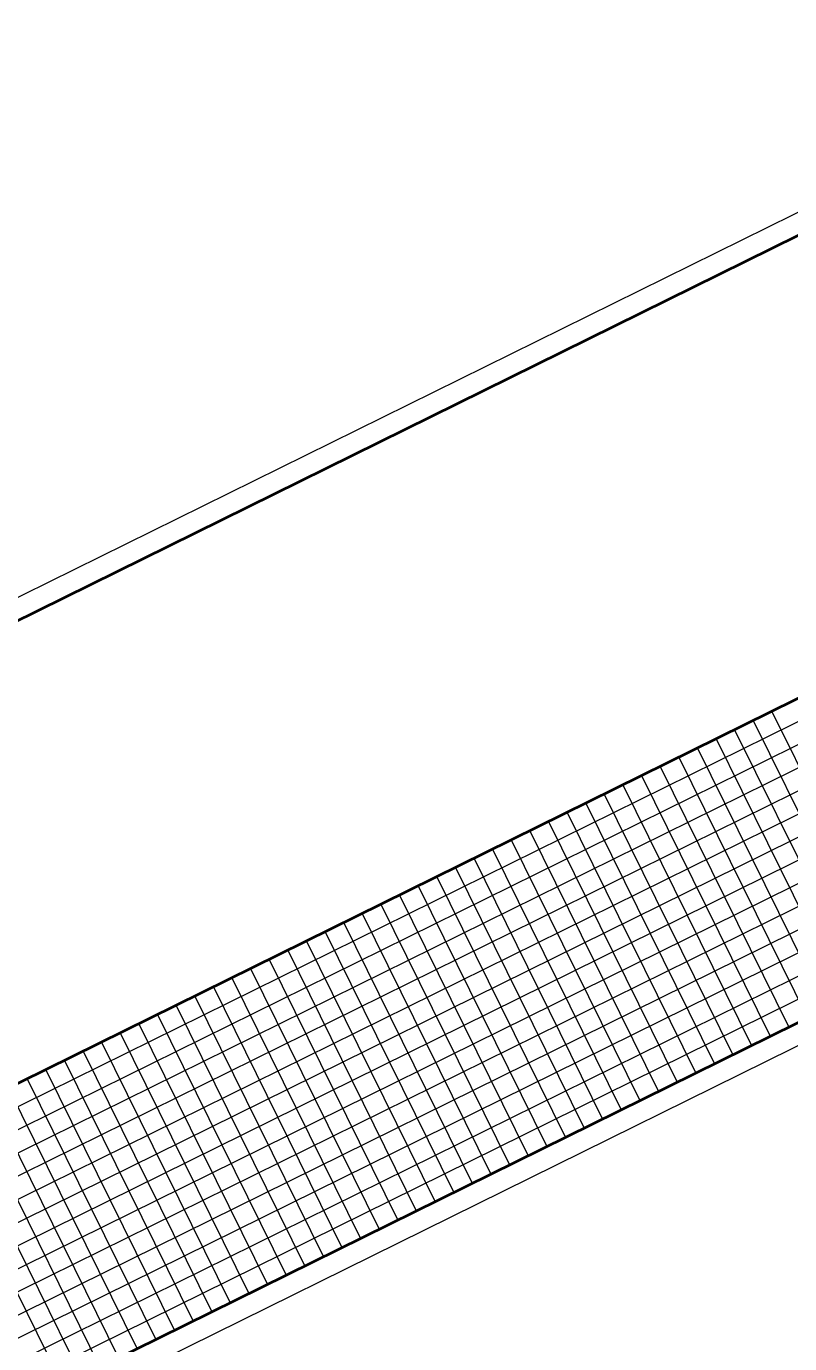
# Model space of a CAD drawing. Extents: x 2356606 to 2371222, y 6973096 to 6982644.
# Drawn here: x 2363879 to 2367556, y 6976299 to 6982644 of the extents above; entities that cross this region are included whole.
import ezdxf

# ---------------------------------------------------------------- set-up
doc = ezdxf.new("R2010")
doc.units = 0
doc.header["$LTSCALE"] = 2
for name, color, linetype, lineweight in [('1', 7, 'Continuous', 13), ('44', 7, 'Continuous', 13), ('62', 7, 'Continuous', 13), ('63', 7, 'Continuous', 13)]:
    doc.layers.add(name, color=color, linetype=linetype, lineweight=lineweight)

msp = doc.modelspace()

# ---------------------------------------------------------------- linework, layer by layer
at = {"layer": '1'}
msp.add_line((2369410.317, 6982643.959), (2356606.11, 6976324.656), dxfattribs=at)
at = {"layer": '44', "lineweight": 40}
msp.add_lwpolyline([(2358244.847, 6973230.201), (2356740.046, 6976279.238), (2369364.897, 6982510.022)], dxfattribs=at)
at = {"layer": '62', "lineweight": 40}
for p, q in [((2369622.333, 6980406.659), (2358233.291, 6974785.788)), ((2370869.698, 6979460.986), (2358244.847, 6973230.201))]:
    msp.add_line(p, q, dxfattribs=at)
at = {"layer": '62'}
for p, q in [((2369666.594, 6980316.976), (2358277.549, 6974696.112)), ((2369710.849, 6980227.307), (2358321.808, 6974606.434)), ((2369755.109, 6980137.627), (2358366.067, 6974516.756)), ((2369799.367, 6980047.95), (2358410.327, 6974427.077)), ((2369843.625, 6979958.273), (2358454.585, 6974337.401)), ((2369887.885, 6979868.594), (2358498.844, 6974247.723)), ((2369932.143, 6979778.918), (2358543.103, 6974158.045)), ((2370020.354, 6979710.931), (2358563.088, 6974056.389)), ((2370064.612, 6979621.253), (2358607.346, 6973966.712)), ((2370108.871, 6979531.576), (2358651.605, 6973877.034)), ((2371003.634, 6979415.568), (2358199.427, 6973096.266)), ((2370153.13, 6979441.898), (2358695.864, 6973787.357)), ((2370197.388, 6979352.221), (2358740.123, 6973697.678)), ((2367470.072, 6979344.447), (2368089.695, 6978088.962)), ((2370241.647, 6979262.543), (2358784.382, 6973608.002)), ((2367380.393, 6979300.188), (2368000.017, 6978044.703)), ((2367201.038, 6979211.671), (2367820.662, 6977956.186)), ((2367290.716, 6979255.93), (2367910.34, 6978000.444)), ((2367111.361, 6979167.412), (2367730.985, 6977911.927)), ((2366932.006, 6979078.894), (2367551.63, 6977823.409)), ((2367021.684, 6979123.153), (2367641.307, 6977867.668)), ((2366842.328, 6979034.636), (2367461.952, 6977779.151)), ((2366662.974, 6978946.117), (2367282.597, 6977690.632)), ((2366752.651, 6978990.377), (2367372.275, 6977734.892)), ((2366573.296, 6978901.859), (2367192.919, 6977646.374)), ((2366393.942, 6978813.341), (2367013.565, 6977557.856)), ((2366483.618, 6978857.6), (2367103.242, 6977602.114)), ((2366304.263, 6978769.082), (2366923.887, 6977513.597)), ((2366214.586, 6978724.823), (2366834.209, 6977469.338)), ((2366035.23, 6978636.306), (2366654.854, 6977380.821)), ((2366124.908, 6978680.564), (2366744.532, 6977425.079)), ((2365945.553, 6978592.047), (2366565.177, 6977336.562)), ((2365766.199, 6978503.529), (2366385.821, 6977248.044)), ((2365855.875, 6978547.788), (2366475.499, 6977292.303)), ((2365676.52, 6978459.27), (2366296.144, 6977203.785)), ((2365497.165, 6978370.752), (2366116.789, 6977115.267)), ((2365586.843, 6978415.012), (2366206.467, 6977159.527)), ((2365407.488, 6978326.493), (2366027.112, 6977071.008)), ((2365317.81, 6978282.234), (2365937.434, 6977026.749)), ((2365139.298, 6978191.292), (2365758.921, 6976935.807)), ((2365228.133, 6978237.976), (2365847.757, 6976982.491)), ((2365048.778, 6978149.458), (2365668.402, 6976893.973)), ((2364869.423, 6978060.941), (2365489.047, 6976805.456)), ((2364959.1, 6978105.199), (2365578.724, 6976849.714)), ((2364779.745, 6978016.682), (2365399.369, 6976761.197)), ((2364600.39, 6977928.164), (2365220.014, 6976672.679)), ((2364690.068, 6977972.423), (2365309.691, 6976716.938)), ((2364510.714, 6977883.906), (2365130.336, 6976628.42)), ((2364421.035, 6977839.647), (2365040.659, 6976584.162)), ((2364241.68, 6977751.128), (2364861.304, 6976495.643)), ((2364331.358, 6977795.388), (2364950.982, 6976539.903)), ((2364152.002, 6977706.869), (2364771.626, 6976451.384)), ((2363972.647, 6977618.352), (2364592.271, 6976362.867)), ((2364062.325, 6977662.611), (2364681.949, 6976407.126)), ((2363882.971, 6977574.093), (2364502.593, 6976318.608)), ((2363703.615, 6977485.576), (2364323.239, 6976230.091)), ((2363793.292, 6977529.834), (2364412.916, 6976274.349)), ((2363613.937, 6977441.317), (2364233.561, 6976185.832)), ((2363434.582, 6977352.799), (2364054.205, 6976097.314)), ((2363524.26, 6977397.058), (2364143.884, 6976141.573))]:
    msp.add_line(p, q, dxfattribs=at)
at = {"layer": '63', "lineweight": 40}
for p, q in [((2369622.333, 6980406.659), (2358233.291, 6974785.788)), ((2370869.698, 6979460.986), (2358244.847, 6973230.201))]:
    msp.add_line(p, q, dxfattribs=at)
at = {"layer": '63'}
for p, q in [((2369666.594, 6980316.976), (2358277.549, 6974696.112)), ((2369710.849, 6980227.307), (2358321.808, 6974606.434)), ((2369755.109, 6980137.627), (2358366.067, 6974516.756)), ((2369799.367, 6980047.95), (2358410.327, 6974427.077)), ((2369843.626, 6979958.272), (2358454.585, 6974337.401)), ((2369887.885, 6979868.594), (2358498.844, 6974247.723)), ((2369932.143, 6979778.918), (2358543.103, 6974158.045)), ((2370020.354, 6979710.931), (2358563.088, 6974056.389)), ((2370064.612, 6979621.253), (2358607.346, 6973966.712)), ((2370108.871, 6979531.576), (2358651.605, 6973877.034)), ((2371003.634, 6979415.568), (2358199.427, 6973096.266)), ((2370153.13, 6979441.898), (2358695.864, 6973787.357)), ((2370197.388, 6979352.221), (2358740.123, 6973697.678)), ((2367470.072, 6979344.447), (2368089.695, 6978088.962)), ((2370241.647, 6979262.543), (2358784.382, 6973608.002)), ((2367380.393, 6979300.188), (2368000.017, 6978044.703)), ((2367201.038, 6979211.671), (2367820.662, 6977956.186)), ((2367290.716, 6979255.93), (2367910.34, 6978000.444)), ((2367111.361, 6979167.412), (2367730.985, 6977911.927)), ((2366932.006, 6979078.894), (2367551.63, 6977823.409)), ((2367021.684, 6979123.153), (2367641.307, 6977867.668)), ((2366842.328, 6979034.636), (2367461.952, 6977779.151)), ((2366662.974, 6978946.117), (2367282.597, 6977690.632)), ((2366752.651, 6978990.377), (2367372.275, 6977734.892)), ((2366573.296, 6978901.859), (2367192.919, 6977646.374)), ((2366393.942, 6978813.341), (2367013.565, 6977557.856)), ((2366483.618, 6978857.6), (2367103.242, 6977602.114)), ((2366304.263, 6978769.082), (2366923.887, 6977513.597)), ((2366214.586, 6978724.823), (2366834.209, 6977469.338)), ((2366035.23, 6978636.306), (2366654.854, 6977380.821)), ((2366124.908, 6978680.564), (2366744.532, 6977425.079)), ((2365945.553, 6978592.047), (2366565.177, 6977336.562)), ((2365766.199, 6978503.529), (2366385.821, 6977248.044)), ((2365855.875, 6978547.788), (2366475.499, 6977292.303)), ((2365676.52, 6978459.27), (2366296.144, 6977203.785)), ((2365497.165, 6978370.752), (2366116.789, 6977115.267)), ((2365586.843, 6978415.012), (2366206.467, 6977159.527)), ((2365407.488, 6978326.493), (2366027.112, 6977071.008)), ((2365317.81, 6978282.234), (2365937.434, 6977026.749)), ((2365139.298, 6978191.292), (2365758.921, 6976935.807)), ((2365228.133, 6978237.976), (2365847.757, 6976982.491)), ((2365048.778, 6978149.458), (2365668.402, 6976893.973)), ((2364869.423, 6978060.941), (2365489.047, 6976805.456)), ((2364959.1, 6978105.199), (2365578.724, 6976849.714)), ((2364779.745, 6978016.682), (2365399.369, 6976761.197)), ((2364600.39, 6977928.164), (2365220.014, 6976672.679)), ((2364690.068, 6977972.423), (2365309.691, 6976716.938)), ((2364510.714, 6977883.906), (2365130.336, 6976628.42)), ((2364421.035, 6977839.647), (2365040.659, 6976584.162)), ((2364241.68, 6977751.128), (2364861.304, 6976495.643)), ((2364331.358, 6977795.388), (2364950.982, 6976539.903)), ((2364152.002, 6977706.869), (2364771.626, 6976451.384)), ((2363972.647, 6977618.352), (2364592.271, 6976362.867)), ((2364062.325, 6977662.611), (2364681.949, 6976407.126)), ((2363882.971, 6977574.093), (2364502.593, 6976318.608)), ((2363703.615, 6977485.576), (2364323.239, 6976230.091)), ((2363793.292, 6977529.834), (2364412.916, 6976274.349)), ((2363613.937, 6977441.317), (2364233.561, 6976185.832)), ((2363434.582, 6977352.799), (2364054.205, 6976097.314)), ((2363524.26, 6977397.058), (2364143.884, 6976141.573))]:
    msp.add_line(p, q, dxfattribs=at)

doc.saveas('drawing.dxf')
